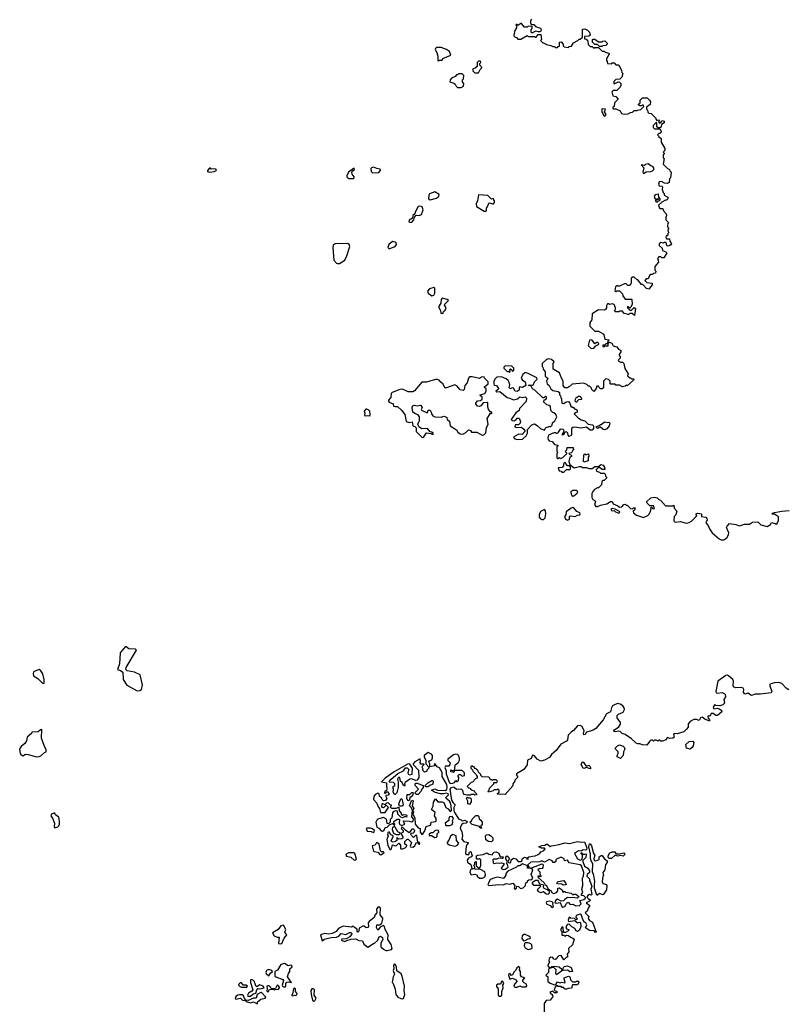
# Model space of a CAD drawing. Extents: x 2219101 to 2444320, y 201258 to 358766.
# Tile 262 of 349: x 2370282 to 2378677, y 242536 to 253292. Entities that reach past the tile are written whole.
import ezdxf

# ---------------------------------------------------------------- set-up
doc = ezdxf.new("R2010")
doc.units = 0

msp = doc.modelspace()

# ---------------------------------------------------------------- linework, layer by layer
at = {"layer": '0CON10XD'}
for points in [[(2375872, 253298), (2375860, 253285), (2375862, 253252), (2375875, 253240), (2375898, 253238), (2375918, 253218), (2375969, 253199), (2375978, 253185), (2375973, 253167), (2375962, 253158), (2375945, 253158), (2375915, 253168), (2375885, 253150), (2375875, 253150), (2375870, 253155), (2375870, 253185), (2375880, 253195), (2375878, 253218), (2375835, 253220), (2375825, 253210), (2375795, 253210), (2375765, 253250), (2375755, 253250), (2375725, 253230), (2375715, 253240), (2375705, 253240), (2375700, 253235), (2375710, 253225), (2375710, 253205), (2375692, 253175), (2375680, 253125), (2375680, 253115), (2375688, 253108), (2375695, 253100), (2375708, 253098), (2375725, 253080), (2375755, 253080), (2375825, 253120), (2375835, 253110), (2375905, 253110), (2375915, 253100), (2375925, 253100), (2375945, 253130), (2375975, 253130), (2375980, 253075), (2375970, 253065), (2375995, 253040), (2376005, 253040), (2376035, 253020), (2376085, 253010), (2376105, 253000), (2376125, 253000), (2376135, 252990), (2376155, 252990), (2376165, 253000), (2376178, 253002), (2376180, 253045), (2376195, 253050), (2376220, 253025), (2376220, 253005), (2376230, 252995), (2376275, 252990), (2376285, 253000), (2376308, 253002), (2376331, 253039), (2376380, 253065), (2376392, 253078), (2376405, 253080), (2376428, 253102), (2376430, 253185), (2376435, 253190), (2376455, 253192), (2376485, 253178), (2376507, 253157), (2376512, 253125), (2376497, 253113), (2376452, 253108), (2376450, 253085), (2376468, 253078), (2376488, 253058), (2376492, 253022), (2376515, 253000), (2376535, 253000), (2376555, 252980), (2376565, 252990), (2376605, 252990), (2376645, 252950), (2376665, 252950), (2376678, 252938), (2376718, 252928), (2376720, 252915), (2376690, 252865), (2376690, 252845), (2376700, 252835), (2376702, 252812), (2376745, 252810), (2376755, 252820), (2376775, 252820), (2376795, 252800), (2376818, 252798), (2376838, 252778), (2376857, 252737), (2376860, 252715), (2376870, 252705), (2376860, 252665), (2376838, 252642), (2376795, 252640), (2376773, 252617), (2376770, 252595), (2376775, 252590), (2376818, 252612), (2376835, 252610), (2376848, 252595), (2376848, 252575), (2376840, 252555), (2376805, 252520), (2376765, 252520), (2376750, 252505), (2376762, 252462), (2376795, 252452), (2376820, 252425), (2376780, 252385), (2376777, 252343), (2376760, 252335), (2376760, 252325), (2376765, 252320), (2376795, 252320), (2376840, 252295), (2376857, 252267), (2376885, 252259), (2376927, 252263), (2376955, 252280), (2376977, 252283), (2376995, 252300), (2377025, 252300), (2377030, 252305)], [(2374855, 252840), (2374865, 252850), (2374895, 252850), (2374905, 252870), (2374990, 252905), (2374977, 252945), (2374945, 252968), (2374885, 252988), (2374835, 252990), (2374823, 252977), (2374822, 252965), (2374840, 252935), (2374850, 252895), (2374850, 252845), (2374855, 252840)], [(2376645, 253000), (2376615, 253000), (2376595, 253020), (2376565, 253020), (2376538, 253048), (2376540, 253075), (2376545, 253080), (2376565, 253078), (2376605, 253050), (2376645, 253050), (2376653, 253057), (2376675, 253060), (2376700, 253035), (2376700, 253025), (2376685, 253010), (2376652, 253008), (2376645, 253000)], [(2375295, 252710), (2375312, 252748), (2375330, 252765), (2375328, 252778), (2375310, 252795), (2375310, 252815), (2375320, 252825), (2375315, 252840), (2375292, 252838), (2375280, 252825), (2375278, 252782), (2375258, 252762), (2375230, 252755), (2375230, 252735), (2375252, 252712), (2375295, 252710)], [(2375105, 252550), (2375130, 252565), (2375132, 252592), (2375120, 252615), (2375120, 252635), (2375130, 252645), (2375132, 252682), (2375115, 252700), (2375075, 252700), (2375065, 252690), (2375055, 252690), (2375038, 252672), (2375000, 252655), (2374983, 252637), (2374980, 252615), (2375025, 252600), (2375039, 252589), (2375050, 252565), (2375063, 252553), (2375105, 252550)], [(2377030, 252305), (2377068, 252312), (2377100, 252345), (2377095, 252360), (2377085, 252360), (2377075, 252350), (2377055, 252350), (2377042, 252362), (2377042, 252368), (2377060, 252385), (2377060, 252415), (2377085, 252440), (2377135, 252440), (2377163, 252413), (2377172, 252395), (2377168, 252365), (2377130, 252335), (2377130, 252315), (2377140, 252305), (2377142, 252282), (2377155, 252270), (2377178, 252268), (2377230, 252215), (2377230, 252205), (2377242, 252192), (2377258, 252198), (2377270, 252185), (2377260, 252175), (2377272, 252162), (2377288, 252172), (2377295, 252190), (2377320, 252185), (2377320, 252165), (2377292, 252148), (2377290, 252125), (2377278, 252112), (2377255, 252110), (2377242, 252122), (2377240, 252165), (2377235, 252170), (2377202, 252138), (2377200, 252115), (2377215, 252100), (2377275, 252100), (2377290, 252075), (2377288, 252062), (2377275, 252050), (2377262, 252048), (2377250, 252035), (2377260, 252025), (2377262, 252012), (2377290, 251995), (2377290, 251955), (2377330, 251885), (2377330, 251865), (2377310, 251845), (2377320, 251835), (2377320, 251825), (2377310, 251815), (2377310, 251785), (2377320, 251775), (2377310, 251715), (2377355, 251670), (2377380, 251655), (2377382, 251642), (2377398, 251625), (2377390, 251565), (2377380, 251555), (2377376, 251514), (2377355, 251502), (2377325, 251508), (2377293, 251523), (2377268, 251522), (2377258, 251495), (2377266, 251476), (2377295, 251472), (2377302, 251465), (2377298, 251438), (2377310, 251405), (2377320, 251395), (2377320, 251375), (2377360, 251355), (2377360, 251335), (2377348, 251322), (2377335, 251322), (2377295, 251300), (2377260, 251265), (2377270, 251235), (2377275, 251230), (2377308, 251228), (2377313, 251203), (2377345, 251170), (2377348, 251155), (2377338, 251135), (2377340, 251105), (2377370, 251075), (2377360, 251065), (2377358, 251045), (2377358, 251028), (2377370, 251015), (2377370, 251005), (2377360, 250995), (2377370, 250965), (2377360, 250955), (2377358, 250932), (2377345, 250930), (2377340, 250915), (2377348, 250898), (2377378, 250898), (2377382, 250872), (2377400, 250845), (2377395, 250832), (2377375, 250822), (2377355, 250820), (2377352, 250825), (2377345, 250860), (2377325, 250860), (2377315, 250850), (2377285, 250860), (2377268, 250845), (2377268, 250825), (2377300, 250795), (2377305, 250770), (2377338, 250758), (2377350, 250745), (2377318, 250692), (2377295, 250690), (2377285, 250700), (2377265, 250700), (2377253, 250687), (2377250, 250675), (2377257, 250667), (2377260, 250645), (2377220, 250595), (2377220, 250555), (2377230, 250545), (2377228, 250522), (2377205, 250520), (2377195, 250510), (2377175, 250510), (2377162, 250498), (2377148, 250462), (2377125, 250460), (2377110, 250445), (2377133, 250423), (2377190, 250415), (2377190, 250395), (2377155, 250350), (2377130, 250355), (2377088, 250398), (2377075, 250400), (2377035, 250450), (2377025, 250450), (2376995, 250480), (2376975, 250480), (2376962, 250468), (2376960, 250415), (2376945, 250390), (2376925, 250390), (2376907, 250407), (2376895, 250410), (2376835, 250380), (2376815, 250380), (2376805, 250390), (2376790, 250375), (2376782, 250332), (2376795, 250320), (2376805, 250330), (2376835, 250330), (2376867, 250297), (2376870, 250275), (2376895, 250240), (2376965, 250240), (2376970, 250235), (2376972, 250185), (2376958, 250152), (2376945, 250140), (2376920, 250160), (2376920, 250145), (2376945, 250120), (2376965, 250120), (2376993, 250147), (2377008, 250138), (2376998, 250062), (2376972, 250082), (2376948, 250082), (2376935, 250070), (2376925, 250070), (2376917, 250077), (2376884, 250084), (2376865, 250110), (2376835, 250110), (2376825, 250100), (2376785, 250100), (2376780, 250115), (2376790, 250125), (2376790, 250145), (2376775, 250180), (2376755, 250188), (2376725, 250182), (2376715, 250190), (2376702, 250188), (2376692, 250165), (2376692, 250145), (2376680, 250125), (2376665, 250120), (2376605, 250122), (2376535, 250080), (2376530, 250015), (2376510, 249985), (2376510, 249945), (2376565, 249890), (2376605, 249888), (2376655, 249860), (2376662, 249848), (2376674, 249804), (2376720, 249795), (2376710, 249785), (2376698, 249752), (2376685, 249750), (2376675, 249740), (2376652, 249738), (2376652, 249722), (2376665, 249720), (2376675, 249730), (2376710, 249730), (2376710, 249755), (2376725, 249770), (2376749, 249759), (2376765, 249730), (2376805, 249718), (2376824, 249694), (2376848, 249678), (2376850, 249665), (2376830, 249635), (2376830, 249625), (2376840, 249615), (2376840, 249595), (2376822, 249578), (2376820, 249565), (2376845, 249550), (2376865, 249550), (2376880, 249535), (2376893, 249483), (2376930, 249425), (2376922, 249402), (2376945, 249380), (2376955, 249380), (2376965, 249370), (2376985, 249370), (2376990, 249365), (2376988, 249355), (2376918, 249292), (2376905, 249300), (2376895, 249290), (2376865, 249280), (2376835, 249300), (2376795, 249300), (2376785, 249310), (2376735, 249310), (2376730, 249315), (2376730, 249345), (2376715, 249360), (2376685, 249370), (2376660, 249345), (2376658, 249272), (2376645, 249260), (2376625, 249260), (2376610, 249275), (2376605, 249290), (2376585, 249290), (2376580, 249265), (2376555, 249230), (2376532, 249252), (2376528, 249268), (2376505, 249290), (2376495, 249290), (2376477, 249307), (2376442, 249322), (2376315, 249310), (2376285, 249280), (2376275, 249280), (2376265, 249270), (2376235, 249270), (2376220, 249295), (2376220, 249345), (2376200, 249375), (2376180, 249435), (2376110, 249475), (2376110, 249535), (2376120, 249555), (2376092, 249582), (2376055, 249587), (2376032, 249578), (2375990, 249535), (2375990, 249505), (2375997, 249497), (2376000, 249475), (2376020, 249445), (2376020, 249395), (2376038, 249388), (2376050, 249375), (2376038, 249345), (2376044, 249314), (2376066, 249296), (2376085, 249260), (2376105, 249240), (2376165, 249230), (2376178, 249218), (2376180, 249195), (2376190, 249185), (2376193, 249163), (2376200, 249155), (2376202, 249102), (2376225, 249100), (2376252, 249118), (2376275, 249120), (2376290, 249105), (2376302, 249072), (2376315, 249060), (2376328, 249058), (2376342, 249042), (2376358, 249038), (2376370, 249025), (2376370, 249005), (2376352, 248998), (2376340, 248985), (2376382, 248942), (2376415, 248920), (2376455, 248910), (2376493, 248873), (2376538, 248868), (2376550, 248855), (2376550, 248825), (2376535, 248810), (2376515, 248810), (2376475, 248840), (2376415, 248830), (2376345, 248840), (2376323, 248837), (2376310, 248825), (2376310, 248755), (2376285, 248740), (2376272, 248752), (2376270, 248775), (2376255, 248790), (2376242, 248788), (2376230, 248775), (2376230, 248765), (2376212, 248752), (2376210, 248765), (2376220, 248775), (2376230, 248805), (2376217, 248817), (2376185, 248818), (2376162, 248788), (2376155, 248770), (2376145, 248770), (2376135, 248780), (2376115, 248780), (2376058, 248755), (2376050, 248725), (2376053, 248705), (2376065, 248693), (2376100, 248685), (2376125, 248650), (2376160, 248645), (2376160, 248635), (2376150, 248625), (2376150, 248575), (2376160, 248565), (2376150, 248555), (2376150, 248505), (2376155, 248500), (2376165, 248500), (2376175, 248510), (2376185, 248500), (2376215, 248508), (2376258, 248552), (2376258, 248558), (2376240, 248575), (2376260, 248595), (2376262, 248618), (2376328, 248618), (2376330, 248595), (2376320, 248585), (2376318, 248572), (2376305, 248560), (2376280, 248555), (2376292, 248542), (2376310, 248535), (2376308, 248522), (2376290, 248515), (2376282, 248465), (2376292, 248432), (2376338, 248398), (2376395, 248412), (2376415, 248410), (2376425, 248400), (2376475, 248400), (2376498, 248388), (2376515, 248388), (2376535, 248390), (2376565, 248410), (2376605, 248410), (2376628, 248432), (2376656, 248426), (2376670, 248405), (2376675, 248380), (2376645, 248380), (2376615, 248400), (2376605, 248400), (2376580, 248375), (2376582, 248362), (2376615, 248350), (2376625, 248340), (2376665, 248340), (2376678, 248328), (2376680, 248305), (2376690, 248295), (2376690, 248285), (2376665, 248260), (2376655, 248260), (2376645, 248250), (2376640, 248245), (2376638, 248212), (2376605, 248180), (2376595, 248180), (2376561, 248159), (2376542, 248138), (2376532, 248115), (2376532, 248072), (2376542, 248052), (2376567, 248035), (2376570, 248025), (2376560, 247995), (2376574, 247974), (2376595, 247973), (2376625, 247989), (2376695, 248004), (2376735, 248030), (2376755, 248030), (2376764, 248004), (2376815, 247982), (2376835, 247968), (2376858, 247972), (2376882, 247998), (2376895, 248000), (2376905, 247990), (2376918, 247988), (2376953, 247953), (2376975, 247950), (2376985, 247960), (2377005, 247960), (2376997, 247935), (2376982, 247925), (2376986, 247905), (2377021, 247881), (2377094, 247856), (2377143, 247877), (2377158, 247892), (2377174, 247924), (2377178, 247948), (2377173, 247957), (2377182, 247968), (2377188, 247968), (2377193, 247953), (2377217, 247953), (2377205, 247980), (2377165, 247980), (2377135, 248010), (2377130, 248025), (2377175, 248070), (2377215, 248078), (2377245, 248070), (2377265, 248050), (2377280, 248045), (2377335, 247980), (2377415, 247980), (2377428, 247988), (2377430, 247955), (2377460, 247925), (2377448, 247882), (2377430, 247865), (2377427, 247817), (2377440, 247805), (2377495, 247811), (2377565, 247793), (2377595, 247800), (2377620, 247815), (2377672, 247865), (2377680, 247875), (2377670, 247885), (2377670, 247895), (2377685, 247902), (2377730, 247895), (2377730, 247865), (2377775, 247859), (2377788, 247845), (2377792, 247828)], [(2376675, 252238), (2376688, 252255), (2376670, 252285), (2376680, 252315), (2376645, 252320), (2376640, 252315), (2376642, 252285), (2376662, 252245), (2376675, 252238)], [(2377095, 251612), (2377125, 251632), (2377175, 251633), (2377195, 251640), (2377208, 251655), (2377210, 251675), (2377199, 251689), (2377175, 251697), (2377145, 251718), (2377118, 251712), (2377105, 251700), (2377072, 251708), (2377100, 251675), (2377090, 251625), (2377095, 251612)], [(2372355, 251626), (2372405, 251634), (2372432, 251645), (2372430, 251655), (2372415, 251664), (2372375, 251658), (2372365, 251670), (2372355, 251670), (2372332, 251645), (2372333, 251635), (2372355, 251626)], [(2373875, 251558), (2373925, 251559), (2373934, 251565), (2373934, 251575), (2373915, 251605), (2373911, 251625), (2373914, 251636), (2373938, 251655), (2373936, 251666), (2373928, 251668), (2373875, 251628), (2373857, 251585), (2373857, 251575), (2373875, 251558)], [(2374135, 251618), (2374205, 251622), (2374222, 251645), (2374223, 251655), (2374215, 251661), (2374182, 251665), (2374145, 251681), (2374125, 251675), (2374116, 251665), (2374121, 251635), (2374135, 251618)], [(2374765, 251323), (2374835, 251341), (2374861, 251365), (2374864, 251384), (2374815, 251413), (2374760, 251390), (2374750, 251375), (2374748, 251335), (2374765, 251323)], [(2375375, 251200), (2375380, 251205), (2375380, 251235), (2375390, 251245), (2375402, 251278), (2375415, 251290), (2375445, 251280), (2375458, 251282), (2375470, 251295), (2375470, 251315), (2375460, 251325), (2375458, 251338), (2375435, 251330), (2375395, 251370), (2375295, 251378), (2375282, 251315), (2375268, 251282), (2375273, 251253), (2375355, 251200), (2375375, 251200)], [(2377245, 251300), (2377255, 251310), (2377268, 251312), (2377278, 251325), (2377277, 251337), (2377262, 251352), (2377260, 251385), (2377255, 251388), (2377222, 251378), (2377213, 251365), (2377220, 251340), (2377235, 251330), (2377248, 251338), (2377260, 251325), (2377223, 251317), (2377230, 251305), (2377245, 251300)], [(2374555, 251076), (2374565, 251079), (2374586, 251105), (2374596, 251135), (2374613, 251157), (2374645, 251154), (2374670, 251165), (2374690, 251215), (2374678, 251248), (2374654, 251256), (2374635, 251250), (2374604, 251196), (2374600, 251170), (2374576, 251154), (2374572, 251125), (2374535, 251102), (2374534, 251084), (2374555, 251076)], [(2373755, 250628), (2373775, 250630), (2373833, 250667), (2373856, 250714), (2373887, 250815), (2373882, 250835), (2373865, 250848), (2373727, 250843), (2373705, 250830), (2373701, 250805), (2373712, 250665), (2373743, 250633), (2373755, 250628)], [(2374325, 250792), (2374383, 250815), (2374397, 250835), (2374394, 250854), (2374385, 250862), (2374355, 250870), (2374316, 250835), (2374304, 250805), (2374313, 250793), (2374325, 250792)], [(2374785, 250276), (2374805, 250283), (2374816, 250305), (2374815, 250361), (2374805, 250368), (2374757, 250353), (2374738, 250325), (2374744, 250304), (2374785, 250276)], [(2374905, 250082), (2374912, 250105), (2374930, 250120), (2374939, 250145), (2374923, 250175), (2374926, 250185), (2374966, 250225), (2374952, 250235), (2374895, 250250), (2374886, 250234), (2374884, 250195), (2374857, 250155), (2374880, 250115), (2374882, 250085), (2374905, 250082)], [(2376525, 249700), (2376555, 249703), (2376575, 249728), (2376606, 249744), (2376608, 249755), (2376596, 249766), (2376585, 249767), (2376565, 249752), (2376535, 249790), (2376524, 249796), (2376507, 249793), (2376492, 249732), (2376525, 249700)], [(2375717, 248707), (2375775, 248710), (2375814, 248746), (2375830, 248775), (2375830, 248815), (2375875, 248868), (2375905, 248878), (2375935, 248860), (2375975, 248822), (2376015, 248810), (2376020, 248825), (2376033, 248837), (2376065, 248850), (2376085, 248850), (2376098, 248862), (2376102, 248888), (2376128, 248912), (2376148, 248955), (2376138, 248978), (2376117, 248997), (2376105, 249000), (2376083, 249023), (2376080, 249065), (2376067, 249077), (2376040, 249085), (2376008, 249115), (2376012, 249138), (2376028, 249142), (2376037, 249153), (2376038, 249168), (2376025, 249180), (2376008, 249162), (2375995, 249160), (2375910, 249245), (2375885, 249258), (2375868, 249288), (2375840, 249295), (2375855, 249302), (2375882, 249298), (2375893, 249307), (2375906, 249335), (2375936, 249365), (2375931, 249381), (2375835, 249427), (2375805, 249438), (2375795, 249432), (2375778, 249415), (2375758, 249375), (2375774, 249354), (2375802, 249335), (2375810, 249295), (2375775, 249274), (2375745, 249280), (2375738, 249272), (2375737, 249245), (2375715, 249231), (2375695, 249236), (2375675, 249268), (2375665, 249272), (2375635, 249258), (2375628, 249275), (2375637, 249303), (2375630, 249330), (2375619, 249349), (2375595, 249368), (2375545, 249390), (2375495, 249388), (2375475, 249370), (2375462, 249345), (2375460, 249315), (2375465, 249300), (2375490, 249295), (2375512, 249265), (2375508, 249252), (2375484, 249234), (2375495, 249228), (2375525, 249232), (2375605, 249166), (2375635, 249159), (2375675, 249138), (2375720, 249150), (2375745, 249173), (2375775, 249166), (2375805, 249172), (2375817, 249157), (2375815, 249120), (2375740, 249045), (2375738, 249022), (2375702, 248998), (2375652, 248925), (2375663, 248913), (2375685, 248910), (2375706, 248924), (2375715, 248940), (2375738, 248938), (2375752, 248902), (2375750, 248885), (2375732, 248868), (2375693, 248867), (2375690, 248845), (2375705, 248838), (2375765, 248840), (2375789, 248819), (2375800, 248805), (2375800, 248795), (2375769, 248761), (2375735, 248763), (2375680, 248735), (2375680, 248725), (2375695, 248712), (2375717, 248707)], [(2375635, 249440), (2375640, 249455), (2375630, 249465), (2375642, 249478), (2375658, 249468), (2375665, 249450), (2375680, 249465), (2375680, 249485), (2375658, 249508), (2375585, 249510), (2375572, 249498), (2375570, 249485), (2375605, 249450), (2375625, 249450), (2375635, 249440)], [(2374685, 248729), (2374695, 248734), (2374725, 248780), (2374775, 248772), (2374795, 248762), (2374800, 248765), (2374798, 248775), (2374785, 248787), (2374765, 248790), (2374735, 248827), (2374675, 248823), (2374643, 248843), (2374632, 248875), (2374648, 248915), (2374650, 248955), (2374636, 248976), (2374605, 248986), (2374577, 249005), (2374570, 249055), (2374575, 249076), (2374595, 249080), (2374625, 249074), (2374655, 249081), (2374665, 249076), (2374680, 249055), (2374668, 249035), (2374670, 249025), (2374725, 249000), (2374735, 249000), (2374744, 249026), (2374765, 249027), (2374776, 249006), (2374779, 248985), (2374796, 248966), (2374818, 248955), (2374885, 248951), (2374915, 248962), (2374938, 248955), (2374946, 248946), (2374950, 248925), (2374978, 248905), (2374984, 248854), (2375052, 248812), (2375068, 248788), (2375095, 248768), (2375116, 248764), (2375131, 248769), (2375157, 248783), (2375185, 248813), (2375206, 248806), (2375218, 248788), (2375275, 248787), (2375335, 248752), (2375353, 248757), (2375372, 248778), (2375380, 248835), (2375398, 248875), (2375390, 248935), (2375420, 248985), (2375422, 248998), (2375435, 248990), (2375440, 248995), (2375440, 249005), (2375422, 249012), (2375404, 249035), (2375394, 249066), (2375395, 249110), (2375343, 249107), (2375320, 249075), (2375305, 249066), (2375282, 249072), (2375266, 249095), (2375266, 249105), (2375283, 249127), (2375317, 249133), (2375332, 249148), (2375332, 249172), (2375325, 249180), (2375315, 249180), (2375312, 249195), (2375363, 249207), (2375379, 249235), (2375378, 249258), (2375358, 249275), (2375358, 249282), (2375400, 249315), (2375400, 249335), (2375360, 249375), (2375355, 249390), (2375325, 249388), (2375305, 249372), (2375225, 249390), (2375195, 249390), (2375183, 249377), (2375170, 249325), (2375143, 249297), (2375137, 249253), (2375125, 249240), (2375095, 249248), (2375059, 249289), (2375035, 249302), (2374945, 249272), (2374925, 249272), (2374909, 249309), (2374881, 249331), (2374863, 249353), (2374845, 249362), (2374825, 249362), (2374725, 249332), (2374675, 249333), (2374595, 249238), (2374575, 249227), (2374525, 249226), (2374465, 249256), (2374435, 249254), (2374351, 249219), (2374341, 249209), (2374337, 249165), (2374309, 249135), (2374309, 249125), (2374318, 249115), (2374363, 249095), (2374365, 249070), (2374385, 249067), (2374408, 249065), (2374452, 249025), (2374489, 248979), (2374504, 248904), (2374535, 248891), (2374569, 248899), (2374577, 248857), (2374598, 248848), (2374612, 248835), (2374612, 248792), (2374675, 248733), (2374685, 248729)], [(2376365, 249110), (2376350, 249125), (2376353, 249147), (2376365, 249170), (2376375, 249170), (2376385, 249180), (2376405, 249180), (2376420, 249155), (2376418, 249142), (2376385, 249140), (2376370, 249125), (2376365, 249110)], [(2374105, 248963), (2374111, 248975), (2374105, 249019), (2374075, 249038), (2374062, 249038), (2374044, 249016), (2374051, 248995), (2374050, 248970), (2374055, 248965), (2374085, 248968), (2374105, 248963)], [(2376675, 248813), (2376654, 248814), (2376625, 248840), (2376615, 248840), (2376605, 248830), (2376585, 248830), (2376580, 248845), (2376618, 248862), (2376625, 248870), (2376635, 248870), (2376655, 248890), (2376675, 248900), (2376705, 248892), (2376717, 248897), (2376728, 248885), (2376722, 248855), (2376696, 248824), (2376675, 248813)], [(2376445, 248460), (2376440, 248465), (2376443, 248537), (2376455, 248550), (2376465, 248540), (2376495, 248550), (2376500, 248525), (2376490, 248515), (2376490, 248475), (2376455, 248462), (2376445, 248460)], [(2376225, 248350), (2376255, 248380), (2376277, 248377), (2376285, 248370), (2376300, 248385), (2376298, 248408), (2376285, 248420), (2376265, 248420), (2376250, 248435), (2376245, 248450), (2376230, 248450), (2376222, 248438), (2376222, 248418), (2376208, 248402), (2376162, 248398), (2376174, 248364), (2376195, 248360), (2376205, 248350), (2376225, 248350)], [(2376325, 248089), (2376335, 248091), (2376371, 248119), (2376377, 248135), (2376373, 248143), (2376360, 248150), (2376325, 248150), (2376303, 248137), (2376301, 248125), (2376313, 248095), (2376325, 248089)], [(2375985, 247832), (2376005, 247833), (2376020, 247850), (2376029, 247895), (2376027, 247927), (2376015, 247941), (2375972, 247918), (2375955, 247885), (2375958, 247858), (2375971, 247841), (2375985, 247832)], [(2376265, 247825), (2376286, 247835), (2376288, 247865), (2376295, 247874), (2376348, 247865), (2376375, 247881), (2376400, 247885), (2376404, 247895), (2376399, 247905), (2376369, 247919), (2376335, 247959), (2376325, 247962), (2376307, 247955), (2376252, 247915), (2376249, 247885), (2376234, 247865), (2376245, 247836), (2376265, 247825)], [(2376825, 247902), (2376837, 247913), (2376835, 247920), (2376787, 247947), (2376755, 247952), (2376740, 247945), (2376745, 247932), (2376755, 247928), (2376775, 247930), (2376790, 247915), (2376825, 247902)], [(2377792, 247828), (2377778, 247795), (2377802, 247765), (2377815, 247730), (2377845, 247687), (2377922, 247622), (2377945, 247612), (2377975, 247612), (2378007, 247633), (2378024, 247665), (2378026, 247685), (2378004, 247745), (2378010, 247760), (2378035, 247790), (2378106, 247776), (2378145, 247762), (2378198, 247782), (2378255, 247781), (2378285, 247802), (2378345, 247808), (2378378, 247775), (2378445, 247757), (2378483, 247777), (2378495, 247798), (2378535, 247790), (2378545, 247780), (2378558, 247792), (2378560, 247805), (2378570, 247815), (2378572, 247862), (2378525, 247890), (2378502, 247892), (2378505, 247900), (2378525, 247908), (2378605, 247924), (2378685, 247930)], [(2371565, 245962), (2371595, 245963), (2371614, 245976), (2371624, 246025), (2371598, 246135), (2371535, 246163), (2371455, 246178), (2371442, 246195), (2371447, 246215), (2371558, 246405), (2371546, 246416), (2371475, 246420), (2371445, 246443), (2371435, 246442), (2371379, 246375), (2371372, 246255), (2371350, 246195), (2371385, 246182), (2371408, 246165), (2371413, 246083), (2371454, 246024), (2371565, 245962)], [(2370545, 246040), (2370550, 246045), (2370548, 246085), (2370537, 246145), (2370515, 246178), (2370495, 246192), (2370435, 246168), (2370430, 246145), (2370434, 246124), (2370482, 246095), (2370530, 246045), (2370545, 246040)], [(2378683, 245973), (2378655, 245990), (2378605, 246040), (2378575, 246050), (2378525, 246049), (2378477, 246035), (2378474, 246015), (2378499, 245955), (2378492, 245938), (2378375, 245923), (2378315, 245924), (2378275, 245911), (2378235, 245934), (2378204, 245924), (2378189, 245945), (2378192, 245975), (2378185, 245990), (2378165, 245996), (2378104, 245994), (2378085, 246001), (2378076, 246016), (2378077, 246065), (2378070, 246085), (2378025, 246125), (2378015, 246131), (2377995, 246129), (2377909, 246065), (2377886, 245955), (2377890, 245940), (2377900, 245935), (2377955, 245942), (2377986, 245925), (2377993, 245895), (2377974, 245866), (2377981, 245825), (2377963, 245807), (2377928, 245798), (2377885, 245802), (2377875, 245810), (2377857, 245783), (2377864, 245764), (2377905, 245770), (2377931, 245761), (2377947, 245745), (2377950, 245730), (2377905, 245691), (2377885, 245692), (2377855, 245712), (2377836, 245714), (2377825, 245688), (2377815, 245683), (2377802, 245688), (2377798, 245682), (2377801, 245661), (2377818, 245645), (2377820, 245635), (2377815, 245630), (2377765, 245651), (2377735, 245673), (2377718, 245665), (2377705, 245638), (2377675, 245648), (2377645, 245648), (2377604, 245626), (2377585, 245600), (2377584, 245576)], [(2377584, 245576), (2377583, 245565), (2377567, 245543), (2377535, 245513), (2377465, 245492), (2377432, 245495), (2377422, 245485), (2377429, 245455), (2377415, 245442), (2377385, 245439), (2377355, 245450), (2377343, 245427), (2377305, 245410), (2377285, 245410), (2377275, 245420), (2377265, 245420), (2377255, 245410), (2377235, 245420), (2377215, 245420), (2377205, 245412), (2377195, 245420), (2377175, 245420), (2377161, 245409), (2377132, 245368), (2377085, 245370), (2377055, 245382), (2377035, 245380), (2377015, 245390), (2376966, 245436), (2376895, 245484), (2376862, 245495), (2376842, 245515), (2376825, 245519), (2376785, 245511), (2376776, 245516), (2376773, 245525), (2376780, 245535), (2376825, 245568), (2376846, 245595), (2376844, 245614), (2376808, 245665), (2376809, 245691), (2376823, 245707), (2376875, 245729), (2376888, 245755), (2376885, 245775), (2376871, 245795), (2376842, 245815), (2376815, 245821), (2376785, 245812), (2376758, 245795), (2376746, 245775), (2376735, 245731), (2376690, 245710), (2376656, 245645), (2376575, 245551), (2376545, 245530), (2376515, 245521), (2376472, 245508), (2376459, 245485), (2376445, 245480), (2376439, 245495), (2376446, 245525), (2376425, 245572), (2376405, 245583), (2376375, 245577), (2376333, 245527), (2376305, 245510), (2376274, 245476), (2376264, 245426), (2376255, 245410), (2376192, 245378), (2376142, 245308), (2376091, 245265), (2376068, 245232), (2376015, 245204), (2375975, 245191), (2375936, 245216), (2375905, 245252), (2375882, 245258), (2375869, 245221), (2375830, 245205), (2375826, 245154), (2375789, 245101), (2375710, 245055), (2375708, 245038), (2375720, 245025), (2375720, 245015), (2375690, 244985), (2375690, 244975), (2375670, 244945), (2375668, 244922), (2375585, 244830), (2375502, 244832), (2375502, 244838), (2375520, 244855), (2375520, 244875), (2375505, 244890), (2375495, 244880), (2375465, 244880), (2375455, 244870), (2375402, 244852), (2375400, 244865), (2375410, 244875), (2375412, 244898), (2375460, 244945), (2375462, 244958), (2375495, 244960), (2375500, 244975), (2375485, 244990), (2375455, 244990), (2375445, 244980), (2375435, 244990), (2375425, 244990), (2375418, 245008), (2375407, 245017), (2375335, 245020), (2375320, 245035), (2375320, 245045), (2375292, 245072), (2375290, 245085), (2375265, 245110), (2375252, 245112), (2375245, 245130), (2375235, 245130), (2375225, 245140), (2375210, 245135), (2375210, 245115), (2375228, 245098), (2375232, 245082), (2375268, 245048), (2375270, 245035), (2375280, 245025), (2375280, 245005), (2375262, 244998), (2375228, 244962), (2375215, 244960), (2375170, 244915), (2375185, 244900), (2375198, 244898), (2375215, 244880), (2375245, 244870), (2375252, 244852), (2375270, 244835), (2375270, 244825), (2375255, 244820), (2375245, 244830), (2375215, 244830), (2375205, 244820), (2375165, 244820), (2375138, 244828), (2375128, 244838), (2375122, 244872), (2375108, 244888), (2375055, 244883), (2375025, 244910), (2374990, 244900), (2374979, 244885), (2374999, 244765), (2375016, 244736), (2375037, 244715), (2375026, 244685), (2375023, 244655), (2375029, 244639), (2375075, 244564), (2375105, 244552), (2375115, 244540), (2375145, 244548), (2375170, 244535), (2375170, 244525), (2375160, 244515), (2375125, 244510), (2375110, 244500), (2375096, 244475), (2375094, 244456), (2375110, 244425), (2375119, 244375), (2375112, 244342), (2375135, 244314), (2375180, 244305), (2375180, 244295), (2375165, 244280), (2375160, 244265), (2375152, 244185), (2375165, 244174), (2375187, 244173), (2375195, 244200), (2375205, 244207), (2375215, 244200), (2375218, 244178), (2375227, 244167), (2375215, 244148), (2375185, 244133), (2375169, 244111), (2375175, 244088), (2375210, 244065), (2375222, 244022), (2375240, 244015), (2375211, 244009), (2375201, 243995), (2375199, 243975), (2375215, 243951), (2375255, 243957), (2375272, 243952), (2375278, 243948), (2375278, 243935), (2375305, 243913), (2375336, 243914), (2375362, 243928), (2375371, 243955), (2375364, 243984), (2375315, 244010), (2375252, 244012), (2375252, 244035), (2375242, 244055), (2375252, 244068), (2375255, 244090), (2375268, 244098), (2375269, 244049), (2375305, 244020), (2375318, 244052), (2375320, 244115), (2375305, 244130), (2375298, 244122), (2375272, 244122), (2375273, 244157), (2375285, 244166), (2375346, 244174), (2375385, 244192), (2375405, 244178), (2375445, 244170), (2375450, 244185), (2375465, 244200), (2375485, 244202), (2375517, 244187), (2375518, 244168), (2375532, 244152), (2375566, 244146), (2375552, 244128), (2375515, 244132), (2375495, 244122), (2375458, 244122), (2375452, 244115), (2375453, 244083), (2375463, 244073), (2375495, 244082), (2375525, 244078), (2375545, 244083), (2375572, 244075), (2375572, 244065), (2375540, 244025), (2375552, 244012), (2375565, 244010), (2375586, 244014), (2375617, 244033), (2375612, 244062), (2375600, 244075), (2375610, 244095), (2375592, 244125), (2375593, 244147), (2375602, 244158), (2375620, 244145), (2375630, 244125), (2375618, 244095), (2375620, 244085), (2375635, 244080), (2375647, 244085), (2375650, 244115), (2375675, 244132), (2375700, 244125), (2375728, 244098), (2375755, 244098), (2375767, 244103), (2375775, 244130), (2375795, 244142), (2375818, 244138), (2375820, 244125), (2375835, 244120), (2375837, 244127), (2375830, 244135), (2375842, 244148), (2375884, 244154), (2375912, 244158), (2375945, 244173), (2375959, 244181), (2375975, 244202), (2376008, 244215), (2376022, 244235), (2376015, 244242), (2375982, 244242), (2375952, 244255), (2375985, 244271), (2376017, 244273), (2376035, 244287), (2376046, 244286), (2376075, 244260), (2376091, 244269), (2376175, 244281), (2376235, 244300), (2376286, 244294), (2376375, 244316), (2376417, 244307), (2376451, 244311), (2376476, 244245), (2376473, 244225), (2376465, 244219), (2376435, 244224), (2376415, 244210), (2376385, 244213), (2376342, 244185), (2376376, 244126), (2376405, 244111), (2376422, 244118), (2376430, 244145), (2376428, 244168), (2376415, 244180), (2376415, 244190), (2376425, 244190), (2376430, 244180), (2376443, 244173), (2376465, 244180), (2376470, 244175), (2376465, 244140), (2376432, 244108), (2376433, 244095), (2376450, 244045), (2376489, 244025), (2376505, 243995), (2376506, 243975), (2376480, 243955), (2376476, 243935), (2376505, 243908), (2376506, 243885), (2376518, 243868), (2376531, 243825), (2376521, 243795), (2376531, 243735), (2376525, 243727), (2376505, 243734), (2376486, 243725), (2376477, 243705), (2376491, 243691), (2376516, 243675), (2376505, 243662), (2376470, 243645), (2376510, 243615), (2376490, 243585), (2376480, 243555), (2376460, 243535), (2376497, 243497), (2376492, 243475), (2376505, 243450), (2376538, 243435), (2376580, 243325), (2376572, 243322), (2376558, 243338), (2376505, 243342), (2376462, 243372), (2376476, 243406), (2376466, 243426), (2376452, 243435), (2376433, 243463), (2376415, 243518), (2376405, 243520), (2376362, 243508), (2376358, 243488), (2376370, 243475), (2376370, 243465), (2376355, 243460), (2376342, 243472), (2376298, 243478), (2376285, 243490), (2376272, 243455), (2376275, 243440), (2376345, 243450), (2376375, 243427), (2376402, 243432), (2376407, 243427), (2376410, 243385), (2376398, 243345), (2376375, 243333), (2376360, 243340), (2376345, 243363), (2376314, 243384), (2376285, 243412), (2376265, 243408), (2376248, 243385), (2376255, 243360), (2376280, 243355), (2376280, 243345), (2376270, 243335), (2376245, 243322), (2376222, 243322), (2376220, 243375), (2376215, 243380), (2376205, 243380), (2376192, 243355), (2376192, 243342), (2376210, 243325), (2376203, 243317), (2376202, 243292), (2376225, 243290), (2376235, 243282), (2376255, 243290), (2376275, 243288), (2376299, 243269), (2376325, 243260), (2376337, 243247), (2376321, 243185), (2376278, 243145), (2376279, 243111), (2376262, 243085), (2376267, 243063)], [(2370465, 245238), (2370495, 245242), (2370515, 245250), (2370552, 245288), (2370570, 245295), (2370572, 245315), (2370548, 245365), (2370522, 245445), (2370525, 245538), (2370510, 245535), (2370486, 245514), (2370415, 245510), (2370410, 245495), (2370364, 245456), (2370356, 245415), (2370340, 245385), (2370297, 245353), (2370282, 245325), (2370288, 245275), (2370294, 245264), (2370315, 245252), (2370345, 245267), (2370374, 245266), (2370465, 245238)], [(2376845, 245222), (2376808, 245238), (2376809, 245255), (2376820, 245275), (2376820, 245295), (2376789, 245325), (2376788, 245335), (2376811, 245359), (2376835, 245369), (2376873, 245355), (2376884, 245345), (2376891, 245325), (2376876, 245295), (2376874, 245255), (2376845, 245222)], [(2377605, 245324), (2377566, 245336), (2377557, 245375), (2377595, 245407), (2377635, 245411), (2377646, 245396), (2377640, 245360), (2377629, 245341), (2377605, 245324)], [(2374675, 244392), (2374685, 244398), (2374707, 244433), (2374722, 244478), (2374770, 244495), (2374778, 244505), (2374770, 244515), (2374780, 244525), (2374825, 244532), (2374832, 244538), (2374830, 244565), (2374814, 244595), (2374820, 244630), (2374782, 244665), (2374800, 244700), (2374803, 244745), (2374825, 244780), (2374848, 244748), (2374897, 244747), (2374915, 244740), (2374936, 244686), (2374963, 244673), (2374980, 244645), (2374987, 244643), (2374998, 244655), (2374996, 244706), (2374987, 244737), (2374976, 244756), (2374940, 244785), (2374938, 244795), (2374967, 244825), (2374963, 244835), (2374945, 244844), (2374915, 244834), (2374875, 244837), (2374814, 244854), (2374780, 244875), (2374815, 244889), (2374846, 244876), (2374928, 244872), (2374946, 244884), (2374950, 244905), (2374946, 244936), (2374898, 245025), (2374897, 245067), (2374869, 245119), (2374842, 245132), (2374815, 245167), (2374810, 245155), (2374818, 245142), (2374762, 245132), (2374763, 245163), (2374752, 245185), (2374758, 245195), (2374772, 245202), (2374785, 245208), (2374791, 245229), (2374790, 245255), (2374780, 245270), (2374745, 245288), (2374702, 245255), (2374700, 245235), (2374718, 245205), (2374720, 245165), (2374750, 245125), (2374750, 245115), (2374730, 245095), (2374728, 245082), (2374705, 245072), (2374683, 245093), (2374690, 245105), (2374678, 245125), (2374682, 245138), (2374700, 245155), (2374695, 245160), (2374665, 245160), (2374655, 245170), (2374653, 245177), (2374660, 245185), (2374658, 245218), (2374598, 245185), (2374580, 245165), (2374580, 245155), (2374640, 245095), (2374642, 245015), (2374624, 244986), (2374605, 244980), (2374565, 244998), (2374545, 244994), (2374491, 244959), (2374487, 244945), (2374490, 244925), (2374485, 244920), (2374475, 244928), (2374460, 244960), (2374442, 244975), (2374435, 245012), (2374425, 245017), (2374415, 245012), (2374409, 244995), (2374418, 244965), (2374417, 244905), (2374402, 244848), (2374385, 244830), (2374375, 244830), (2374360, 244855), (2374367, 244885), (2374358, 244912), (2374378, 244925), (2374378, 244945), (2374365, 244960), (2374322, 244962), (2374322, 244975), (2374338, 244995), (2374412, 245058), (2374473, 245085), (2374495, 245118), (2374515, 245120), (2374532, 245102), (2374520, 245065), (2374525, 245052), (2374545, 245043), (2374568, 245052), (2374572, 245115), (2374545, 245160), (2374525, 245162), (2374373, 245075), (2374275, 245005), (2374234, 244965), (2374290, 244955), (2374287, 244925), (2374292, 244888), (2374288, 244872), (2374272, 244865), (2374268, 244848), (2374275, 244840), (2374295, 244860), (2374318, 244835), (2374308, 244822), (2374283, 244817), (2374280, 244805), (2374292, 244785), (2374278, 244762), (2374255, 244760), (2374242, 244772), (2374235, 244790), (2374213, 244805), (2374208, 244835), (2374195, 244842), (2374165, 244830), (2374149, 244805), (2374147, 244775), (2374182, 244735), (2374197, 244695), (2374214, 244674), (2374225, 244630), (2374275, 244630), (2374310, 244685), (2374285, 244710), (2374257, 244683), (2374245, 244688), (2374237, 244697), (2374240, 244725), (2374245, 244730), (2374275, 244720), (2374292, 244738), (2374305, 244740), (2374325, 244720), (2374340, 244715), (2374340, 244705), (2374330, 244695), (2374345, 244680), (2374395, 244680), (2374425, 244690), (2374428, 244648), (2374450, 244625), (2374450, 244615), (2374462, 244602), (2374475, 244610), (2374507, 244605), (2374512, 244595), (2374508, 244582), (2374492, 244588), (2374463, 244573), (2374445, 244580), (2374412, 244615), (2374410, 244645), (2374385, 244650), (2374362, 244638), (2374353, 244627), (2374348, 244575), (2374330, 244555), (2374330, 244525), (2374312, 244508), (2374295, 244510), (2374287, 244557), (2374255, 244578), (2374195, 244558), (2374183, 244547), (2374173, 244525), (2374185, 244470), (2374205, 244461), (2374231, 244431), (2374245, 244426), (2374262, 244438), (2374275, 244468), (2374295, 244470), (2374322, 244498), (2374355, 244510), (2374375, 244490), (2374378, 244505), (2374370, 244515), (2374370, 244535), (2374405, 244558), (2374425, 244560), (2374430, 244555), (2374428, 244515), (2374435, 244502), (2374455, 244490), (2374490, 244505), (2374480, 244515), (2374475, 244540), (2374535, 244538), (2374565, 244530), (2374579, 244541), (2374582, 244562), (2374567, 244585), (2374573, 244653), (2374561, 244681), (2374539, 244705), (2374562, 244758), (2374575, 244768), (2374580, 244755), (2374568, 244705), (2374588, 244675), (2374578, 244655), (2374582, 244635), (2374578, 244615), (2374600, 244575), (2374601, 244505), (2374634, 244464), (2374657, 244455), (2374656, 244415), (2374675, 244392)], [(2374985, 244947), (2375015, 244952), (2375030, 244960), (2375045, 244980), (2375055, 244970), (2375065, 244970), (2375075, 244980), (2375080, 245015), (2375070, 245025), (2375070, 245035), (2375082, 245048), (2375098, 245048), (2375115, 245030), (2375140, 245035), (2375140, 245065), (2375115, 245090), (2375030, 245090), (2375025, 245070), (2374992, 245075), (2374993, 245097), (2375005, 245090), (2375030, 245090), (2375038, 245145), (2375044, 245156), (2375072, 245175), (2375086, 245204), (2375087, 245225), (2375074, 245255), (2375065, 245264), (2375047, 245267), (2375020, 245260), (2374960, 245215), (2374958, 245198), (2374983, 245175), (2374981, 245155), (2374971, 245139), (2374935, 245139), (2374926, 245124), (2374940, 245085), (2374941, 245055), (2374972, 244962), (2374985, 244947)], [(2376515, 245110), (2376475, 245122), (2376445, 245114), (2376437, 245117), (2376416, 245155), (2376425, 245183), (2376435, 245184), (2376444, 245175), (2376465, 245142), (2376475, 245138), (2376497, 245147), (2376509, 245139), (2376520, 245115), (2376515, 245110)], [(2374635, 244830), (2374615, 244830), (2374600, 244845), (2374640, 244885), (2374603, 244925), (2374602, 244945), (2374608, 244952), (2374625, 244953), (2374690, 244925), (2374690, 244905), (2374668, 244875), (2374665, 244860), (2374635, 244830)], [(2374745, 244912), (2374713, 244913), (2374710, 244925), (2374740, 244955), (2374785, 244980), (2374795, 244980), (2374800, 244975), (2374795, 244940), (2374763, 244927), (2374745, 244912)], [(2374535, 244760), (2374525, 244762), (2374510, 244785), (2374513, 244827), (2374545, 244830), (2374565, 244850), (2374575, 244850), (2374580, 244845), (2374578, 244825), (2374555, 244800), (2374542, 244798), (2374540, 244765), (2374535, 244760)], [(2374432, 244702), (2374422, 244725), (2374445, 244780), (2374455, 244780), (2374465, 244750), (2374470, 244715), (2374465, 244702), (2374432, 244702)], [(2375195, 244720), (2375178, 244728), (2375178, 244755), (2375162, 244785), (2375175, 244800), (2375183, 244793), (2375202, 244792), (2375212, 244782), (2375212, 244748), (2375195, 244720)], [(2370665, 244463), (2370699, 244475), (2370710, 244485), (2370719, 244505), (2370718, 244535), (2370709, 244579), (2370675, 244605), (2370665, 244623), (2370655, 244626), (2370630, 244615), (2370623, 244595), (2370641, 244571), (2370662, 244515), (2370658, 244475), (2370665, 244463)], [(2375325, 244460), (2375312, 244462), (2375305, 244480), (2375225, 244500), (2375200, 244525), (2375218, 244542), (2375225, 244560), (2375265, 244600), (2375285, 244600), (2375298, 244588), (2375302, 244562), (2375318, 244548), (2375332, 244525), (2375332, 244498), (2375320, 244485), (2375320, 244475), (2375330, 244465), (2375325, 244460)], [(2374938, 244488), (2374985, 244491), (2375005, 244502), (2375012, 244525), (2375010, 244545), (2375020, 244565), (2375005, 244589), (2374977, 244583), (2374968, 244565), (2374970, 244545), (2374928, 244515), (2374938, 244488)], [(2374145, 244413), (2374155, 244420), (2374158, 244435), (2374135, 244452), (2374115, 244461), (2374075, 244462), (2374068, 244455), (2374076, 244426), (2374123, 244423), (2374145, 244413)], [(2374335, 244227), (2374343, 244235), (2374355, 244278), (2374385, 244267), (2374398, 244272), (2374425, 244298), (2374442, 244275), (2374440, 244245), (2374446, 244236), (2374465, 244234), (2374491, 244245), (2374512, 244265), (2374506, 244276), (2374490, 244285), (2374490, 244315), (2374515, 244340), (2374525, 244340), (2374562, 244305), (2374546, 244265), (2374550, 244255), (2374575, 244253), (2374595, 244263), (2374615, 244303), (2374632, 244302), (2374642, 244285), (2374650, 244285), (2374652, 244295), (2374632, 244312), (2374628, 244325), (2374619, 244379), (2374605, 244380), (2374585, 244360), (2374550, 244395), (2374563, 244407), (2374585, 244408), (2374592, 244415), (2374597, 244435), (2374585, 244448), (2374565, 244448), (2374535, 244410), (2374497, 244437), (2374468, 244468), (2374455, 244470), (2374450, 244455), (2374470, 244435), (2374470, 244415), (2374455, 244410), (2374450, 244395), (2374468, 244365), (2374468, 244352), (2374457, 244343), (2374425, 244340), (2374405, 244360), (2374400, 244355), (2374400, 244325), (2374387, 244313), (2374362, 244308), (2374345, 244313), (2374338, 244325), (2374360, 244365), (2374360, 244375), (2374332, 244392), (2374320, 244415), (2374313, 244417), (2374302, 244408), (2374298, 244388), (2374308, 244375), (2374292, 244335), (2374303, 244273), (2374325, 244228), (2374335, 244227)], [(2374395, 244390), (2374425, 244392), (2374440, 244405), (2374411, 244421), (2374383, 244473), (2374375, 244480), (2374355, 244468), (2374350, 244445), (2374367, 244407), (2374395, 244390)], [(2374815, 244358), (2374835, 244363), (2374842, 244368), (2374843, 244397), (2374862, 244418), (2374856, 244436), (2374832, 244438), (2374815, 244430), (2374795, 244410), (2374775, 244408), (2374754, 244395), (2374755, 244382), (2374782, 244382), (2374815, 244358)], [(2375035, 244264), (2375059, 244271), (2375078, 244295), (2375053, 244325), (2375048, 244375), (2375015, 244390), (2374986, 244374), (2374974, 244335), (2374950, 244305), (2374950, 244295), (2374975, 244278), (2375035, 244264)], [(2375435, 244312), (2375403, 244313), (2375372, 244332), (2375370, 244375), (2375382, 244388), (2375405, 244390), (2375415, 244380), (2375425, 244380), (2375450, 244355), (2375450, 244325), (2375435, 244312)], [(2374225, 244168), (2374235, 244172), (2374262, 244195), (2374255, 244202), (2374235, 244203), (2374225, 244212), (2374210, 244285), (2374185, 244303), (2374175, 244298), (2374164, 244276), (2374134, 244266), (2374145, 244210), (2374154, 244204), (2374195, 244199), (2374215, 244172), (2374225, 244168)], [(2376595, 243730), (2376585, 243730), (2376561, 243805), (2376559, 243845), (2376566, 243876), (2376554, 243944), (2376537, 243985), (2376543, 244075), (2376525, 244102), (2376517, 244135), (2376518, 244175), (2376498, 244255), (2376505, 244288), (2376515, 244288), (2376527, 244267), (2376549, 244185), (2376566, 244165), (2376553, 244125), (2376557, 244107), (2376575, 244102), (2376613, 244117), (2376612, 244148), (2376635, 244163), (2376645, 244162), (2376668, 244128), (2376700, 244105), (2376700, 244085), (2376680, 244065), (2376672, 244005), (2376652, 243975), (2376658, 243945), (2376650, 243935), (2376643, 243873), (2376653, 243855), (2376690, 243845), (2376697, 243835), (2376692, 243788), (2376655, 243732), (2376616, 243746), (2376595, 243730)], [(2373935, 244111), (2373955, 244114), (2373961, 244125), (2373943, 244183), (2373935, 244191), (2373875, 244190), (2373850, 244175), (2373846, 244165), (2373853, 244153), (2373898, 244145), (2373935, 244111)], [(2376718, 244128), (2376709, 244145), (2376710, 244160), (2376728, 244192), (2376755, 244202), (2376782, 244202), (2376794, 244184), (2376805, 244180), (2376835, 244180), (2376882, 244192), (2376896, 244176), (2376875, 244156), (2376845, 244161), (2376815, 244154), (2376785, 244164), (2376745, 244130), (2376718, 244128)], [(2376215, 243598), (2376235, 243603), (2376253, 243637), (2376265, 243648), (2376275, 243648), (2376295, 243627), (2376325, 243630), (2376355, 243611), (2376395, 243616), (2376414, 243635), (2376401, 243669), (2376445, 243683), (2376464, 243695), (2376464, 243704), (2376445, 243720), (2376418, 243725), (2376418, 243735), (2376433, 243757), (2376422, 243795), (2376432, 243835), (2376428, 243915), (2376442, 243935), (2376444, 243975), (2376419, 244049), (2376405, 244059), (2376285, 244082), (2376265, 244110), (2376233, 244103), (2376230, 244125), (2376205, 244140), (2376185, 244140), (2376145, 244122), (2376138, 244115), (2376137, 244095), (2376125, 244084), (2376110, 244085), (2376100, 244105), (2376065, 244119), (2376015, 244090), (2375985, 244102), (2375965, 244093), (2375865, 244088), (2375830, 244055), (2375848, 244035), (2375850, 244025), (2375845, 244022), (2375830, 244025), (2375830, 244050), (2375775, 244072), (2375745, 244048), (2375725, 244050), (2375710, 244035), (2375615, 243992), (2375593, 243965), (2375592, 243948), (2375579, 243925), (2375565, 243911), (2375504, 243924), (2375471, 243919), (2375422, 243898), (2375402, 243858), (2375396, 243845), (2375405, 243833), (2375515, 243846), (2375565, 243841), (2375595, 243856), (2375635, 243849), (2375668, 243858), (2375690, 243835), (2375682, 243805), (2375695, 243790), (2375710, 243805), (2375712, 243828), (2375730, 243825), (2375753, 243803), (2375782, 243808), (2375808, 243835), (2375810, 243865), (2375828, 243872), (2375830, 243885), (2375843, 243897), (2375875, 243900), (2375888, 243915), (2375870, 243955), (2375888, 244005), (2375860, 244025), (2375885, 244029), (2375989, 244069), (2375999, 244059), (2375998, 244032), (2375989, 244021), (2375955, 244017), (2375943, 244005), (2375962, 243982), (2375963, 243963), (2375977, 243933), (2375965, 243930), (2375955, 243940), (2375944, 243936), (2375940, 243925), (2376010, 243865), (2376022, 243842), (2376038, 243835), (2376052, 243802), (2376072, 243782), (2376085, 243778), (2376100, 243755), (2376115, 243748), (2376145, 243758), (2376160, 243775), (2376160, 243805), (2376175, 243810), (2376208, 243788), (2376215, 243760), (2376225, 243770), (2376237, 243767), (2376245, 243760), (2376305, 243750), (2376325, 243732), (2376335, 243740), (2376355, 243740), (2376388, 243715), (2376387, 243705), (2376376, 243694), (2376322, 243702), (2376295, 243698), (2376265, 243702), (2376237, 243683), (2376222, 243668), (2376195, 243662), (2376155, 243684), (2376140, 243675), (2376129, 243655), (2376132, 243645), (2376142, 243642), (2376185, 243648), (2376203, 243603), (2376215, 243598)], [(2376055, 243738), (2376070, 243755), (2376068, 243768), (2376048, 243788), (2376012, 243802), (2376002, 243815), (2376008, 243838), (2375965, 243850), (2375947, 243887), (2375915, 243890), (2375880, 243865), (2375878, 243855), (2375895, 243839), (2375968, 243838), (2375970, 243825), (2375936, 243785), (2375945, 243769), (2375975, 243759), (2376005, 243770), (2376032, 243742), (2376055, 243738)], [(2376218, 243838), (2376205, 243850), (2376155, 243853), (2376150, 243865), (2376163, 243877), (2376225, 243888), (2376248, 243855), (2376250, 243845), (2376245, 243840), (2376218, 243838)], [(2376095, 243594), (2376112, 243605), (2376104, 243634), (2376108, 243645), (2376100, 243655), (2376065, 243663), (2376037, 243655), (2376034, 243645), (2376041, 243631), (2376078, 243615), (2376095, 243594)], [(2374283, 243123), (2374295, 243124), (2374344, 243136), (2374352, 243145), (2374339, 243189), (2374303, 243243), (2374308, 243295), (2374273, 243353), (2374267, 243387), (2374255, 243396), (2374221, 243379), (2374195, 243347), (2374180, 243375), (2374185, 243404), (2374216, 243404), (2374238, 243422), (2374248, 243465), (2374247, 243477), (2374221, 243515), (2374224, 243585), (2374205, 243601), (2374195, 243599), (2374179, 243575), (2374184, 243535), (2374160, 243510), (2374155, 243484), (2374098, 243442), (2374089, 243425), (2374091, 243385), (2374084, 243376), (2374065, 243373), (2374045, 243389), (2374030, 243390), (2373992, 243368), (2373987, 243335), (2373975, 243324), (2373968, 243335), (2373968, 243358), (2373938, 243375), (2373925, 243390), (2373905, 243380), (2373815, 243390), (2373765, 243364), (2373739, 243331), (2373695, 243311), (2373655, 243302), (2373615, 243308), (2373568, 243295), (2373585, 243231), (2373613, 243247), (2373683, 243267), (2373741, 243269), (2373768, 243282), (2373795, 243308), (2373845, 243300), (2373885, 243319), (2373899, 243319), (2373908, 243315), (2373909, 243305), (2373887, 243273), (2373849, 243251), (2373802, 243248), (2373798, 243245), (2373802, 243235), (2373835, 243221), (2373856, 243234), (2373903, 243247), (2373955, 243251), (2373985, 243234), (2374028, 243228), (2374042, 243195), (2374085, 243160), (2374145, 243200), (2374155, 243200), (2374194, 243236), (2374207, 243273), (2374225, 243279), (2374244, 243265), (2374248, 243245), (2374226, 243205), (2374228, 243165), (2374255, 243139), (2374283, 243123)], [(2373135, 243198), (2373145, 243202), (2373170, 243260), (2373199, 243295), (2373180, 243325), (2373190, 243355), (2373165, 243400), (2373135, 243393), (2373105, 243353), (2373043, 243317), (2373062, 243285), (2373095, 243270), (2373118, 243268), (2373111, 243201), (2373135, 243198)], [(2375785, 243228), (2375805, 243232), (2375835, 243251), (2375858, 243255), (2375860, 243265), (2375845, 243280), (2375795, 243302), (2375772, 243285), (2375768, 243255), (2375785, 243228)], [(2375845, 243136), (2375865, 243142), (2375879, 243155), (2375876, 243185), (2375867, 243197), (2375835, 243209), (2375802, 243208), (2375795, 243200), (2375792, 243175), (2375804, 243154), (2375829, 243139), (2375845, 243136)], [(2373175, 242722), (2373190, 242735), (2373189, 242765), (2373202, 242778), (2373215, 242782), (2373250, 242775), (2373208, 242835), (2373218, 242872), (2373232, 242895), (2373232, 242925), (2373259, 242945), (2373256, 242956), (2373245, 242963), (2373215, 242957), (2373175, 242983), (2373135, 242971), (2373100, 242910), (2373070, 242895), (2373070, 242845), (2373080, 242835), (2373158, 242808), (2373163, 242795), (2373148, 242745), (2373153, 242735), (2373175, 242722)], [(2376267, 243063), (2376265, 243052), (2376255, 243050), (2376225, 243022), (2376195, 243070), (2376170, 243065), (2376153, 243047), (2376150, 243035), (2376133, 243027), (2376115, 243030), (2376105, 243048), (2376085, 243053), (2376067, 243035), (2376062, 243015), (2376068, 242995), (2376050, 242965), (2376050, 242955), (2376065, 242940), (2376085, 242940), (2376095, 242948), (2376125, 242952), (2376176, 242946), (2376205, 242920), (2376215, 242920), (2376231, 242949), (2376266, 242956), (2376305, 242940), (2376320, 242895), (2376295, 242892), (2376265, 242908), (2376225, 242904), (2376215, 242910), (2376145, 242860), (2376140, 242875), (2376142, 242912), (2376129, 242929), (2376115, 242940), (2376075, 242930), (2376060, 242915), (2376060, 242885), (2376030, 242855), (2376050, 242835), (2376050, 242785), (2376076, 242766), (2376125, 242750), (2376138, 242752), (2376155, 242780), (2376185, 242770), (2376205, 242778), (2376235, 242770), (2376240, 242775), (2376228, 242815), (2376230, 242825), (2376275, 242842), (2376290, 242835), (2376300, 242805), (2376322, 242782), (2376355, 242780), (2376365, 242790), (2376385, 242790), (2376390, 242775), (2376375, 242750), (2376322, 242748), (2376308, 242712), (2376275, 242710), (2376255, 242700), (2376232, 242702), (2376225, 242720), (2376205, 242720), (2376195, 242730), (2376165, 242730), (2376155, 242740), (2376142, 242738), (2376130, 242725), (2376120, 242695), (2376132, 242682), (2376148, 242678), (2376148, 242662), (2376125, 242660), (2376105, 242680), (2376072, 242668), (2376082, 242652), (2376098, 242648), (2376100, 242635), (2376110, 242625), (2376075, 242580), (2376032, 242578), (2376010, 242545), (2376012, 242412)], [(2373005, 242847), (2373023, 242877), (2373042, 242895), (2373038, 242905), (2373005, 242916), (2372977, 242905), (2372970, 242885), (2372973, 242873), (2373005, 242847)], [(2374465, 242596), (2374475, 242601), (2374488, 242645), (2374481, 242685), (2374486, 242735), (2374460, 242845), (2374448, 242868), (2374402, 242902), (2374398, 242945), (2374385, 242971), (2374375, 242977), (2374366, 242965), (2374369, 242925), (2374363, 242905), (2374377, 242865), (2374362, 242835), (2374350, 242775), (2374362, 242762), (2374385, 242700), (2374391, 242645), (2374400, 242630), (2374413, 242615), (2374445, 242598), (2374465, 242596)], [(2375715, 242724), (2375745, 242738), (2375768, 242728), (2375814, 242726), (2375822, 242738), (2375818, 242758), (2375791, 242771), (2375779, 242785), (2375779, 242801), (2375798, 242825), (2375765, 242838), (2375753, 242853), (2375754, 242894), (2375743, 242913), (2375746, 242935), (2375735, 242949), (2375714, 242935), (2375702, 242908), (2375685, 242892), (2375665, 242858), (2375655, 242852), (2375635, 242872), (2375625, 242868), (2375621, 242855), (2375635, 242810), (2375665, 242821), (2375706, 242805), (2375714, 242785), (2375687, 242755), (2375678, 242735), (2375690, 242725), (2375715, 242724)], [(2372705, 242722), (2372765, 242723), (2372770, 242735), (2372757, 242745), (2372725, 242746), (2372705, 242770), (2372695, 242774), (2372676, 242755), (2372674, 242745), (2372682, 242735), (2372705, 242722)], [(2372805, 242624), (2372831, 242649), (2372863, 242657), (2372874, 242696), (2372882, 242708), (2372905, 242704), (2372952, 242715), (2372940, 242735), (2372905, 242750), (2372875, 242730), (2372865, 242730), (2372845, 242788), (2372837, 242797), (2372815, 242806), (2372805, 242802), (2372802, 242775), (2372830, 242695), (2372819, 242681), (2372781, 242659), (2372769, 242635), (2372775, 242624), (2372805, 242624)], [(2375535, 242624), (2375549, 242635), (2375549, 242675), (2375562, 242715), (2375560, 242745), (2375569, 242765), (2375555, 242789), (2375545, 242787), (2375533, 242757), (2375505, 242756), (2375492, 242745), (2375492, 242732), (2375509, 242705), (2375508, 242638), (2375517, 242627), (2375535, 242624)], [(2372875, 242540), (2372884, 242566), (2372894, 242576), (2372918, 242592), (2372965, 242605), (2372971, 242615), (2372925, 242664), (2372915, 242666), (2372877, 242643), (2372866, 242604), (2372835, 242603), (2372777, 242577), (2372752, 242582), (2372738, 242598), (2372728, 242628), (2372712, 242638), (2372685, 242641), (2372665, 242637), (2372646, 242625), (2372637, 242607), (2372645, 242594), (2372695, 242604), (2372715, 242581), (2372748, 242578), (2372768, 242565), (2372805, 242554), (2372835, 242564), (2372875, 242540)], [(2372995, 242674), (2373012, 242698), (2373025, 242701), (2373052, 242702), (2373065, 242694), (2373075, 242700), (2373105, 242699), (2373120, 242715), (2373120, 242725), (2373105, 242742), (2373093, 242747), (2373075, 242708), (2373037, 242707), (2373009, 242739), (2372991, 242739), (2372983, 242735), (2372987, 242705), (2372980, 242685), (2372985, 242675), (2372995, 242674)], [(2373265, 242628), (2373284, 242636), (2373295, 242634), (2373310, 242640), (2373314, 242655), (2373296, 242675), (2373296, 242705), (2373285, 242713), (2373274, 242705), (2373262, 242648), (2373253, 242635), (2373265, 242628)], [(2373495, 242569), (2373505, 242573), (2373520, 242605), (2373497, 242637), (2373501, 242695), (2373492, 242705), (2373475, 242706), (2373462, 242688), (2373466, 242645), (2373482, 242582), (2373495, 242569)]]:
    msp.add_lwpolyline(points, dxfattribs=at)

doc.saveas('drawing.dxf')
